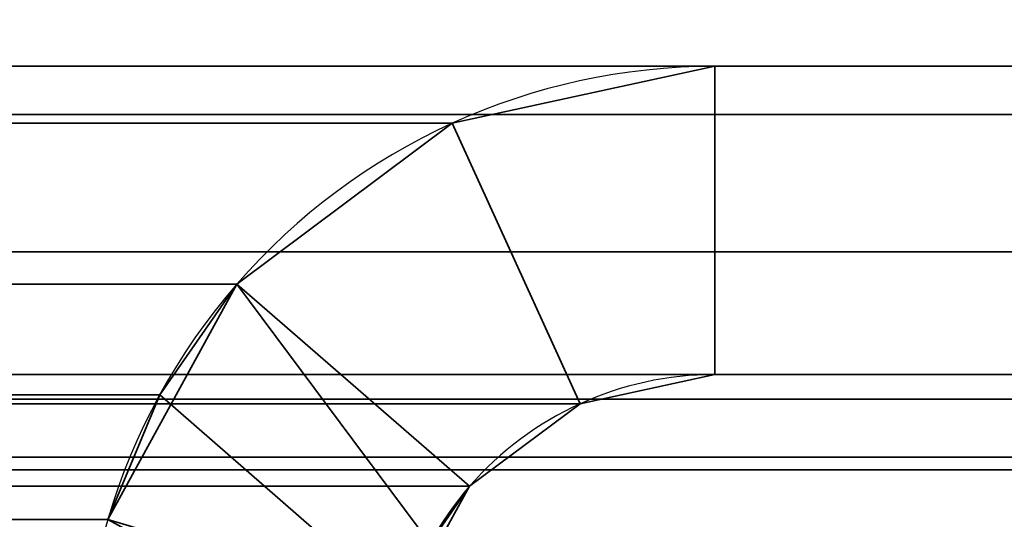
# Model space of a CAD drawing. Header units: millimetres. Extents: x -587 to 3688, y -115 to 120.
# Tile 462 of 656: x 1974.3 to 1979.09, y 14.8 to 17.23. Entities that reach past the tile are written whole.
import ezdxf

# ---------------------------------------------------------------- set-up
doc = ezdxf.new("R2010")
doc.units = ezdxf.units.MM
doc.layers.add('152', color=7, linetype='Continuous', true_color=0xffffff)

# ---------------------------------------------------------------- blocks, each defined once
blk = doc.blocks.new('UG_SURFACE_002')
at = {"layer": '152', "color": 252, "linetype": 'Continuous', "lineweight": 35}
for points in [[(2162.4999, -40, 2198), (2162.4999, 110, 2198), (837.5, 110, 2198), (837.5, -40, 2198)], [(987.5, -40, 2048.0001), (987.5, 110, 2048.0001), (2012.5, 110, 2048.0001), (2012.5, -40, 2048.0001)]]:
    blk.add_3dface(points, dxfattribs=at)
blk = doc.blocks.new('UG_SURFACE_054')
at = {"layer": '152', "color": 252, "linetype": 'Continuous', "lineweight": 35}
for points in [[(1985.92, 17, 2019.4199), (1014.08, 17, 2019.4199), (1012.9013, 16.7655, 2020.5986), (1987.0987, 16.7655, 2020.5986)], [(1014.08, 17, 2019.4199), (1985.92, 17, 2019.4199), (1977.6802, 17, 2011.1802), (1022.3198, 17, 2011.1802)], [(1976.403, 16.7227, 2009.903), (1023.597, 16.7227, 2009.903), (1022.3198, 17, 2011.1802), (1977.6802, 17, 2011.1802)], [(1977.6802, 15.5, 2011.1802), (1977.025, 15.3577, 2010.525), (1976.403, 16.7227, 2009.903), (1977.6802, 17, 2011.1802)], [(1985.92, 15.5, 2019.4199), (1977.6802, 15.5, 2011.1802), (1977.6802, 17, 2011.1802), (1985.92, 17, 2019.4199)], [(1987.0987, 16.7655, 2020.5986), (1012.9013, 16.7655, 2020.5986), (1011.9021, 16.0979, 2021.5979), (1988.0979, 16.0979, 2021.5979)], [(1975.3557, 15.9407, 2008.8558), (1024.6443, 15.9407, 2008.8558), (1023.597, 16.7227, 2009.903), (1976.403, 16.7227, 2009.903)], [(1975.3557, 15.9407, 2008.8558), (1976.403, 16.7227, 2009.903), (1977.025, 15.3577, 2010.525), (1976.4878, 14.9566, 2009.9878)], [(1988.0979, 16.0979, 2021.5979), (1011.9021, 16.0979, 2021.5979), (1011.2344, 15.0987, 2022.2654), (1988.7656, 15.0987, 2022.2654)], [(1025.0201, 15.4014, 2008.4798), (1024.6443, 15.9407, 2008.8558), (1975.3557, 15.9407, 2008.8558)], [(1025.0201, 15.4014, 2008.4798), (1975.3557, 15.9407, 2008.8558), (1974.9799, 15.4014, 2008.4798)], [(1976.295, 14.68, 2009.795), (1976.1653, 14.3687, 2009.6653), (1974.9799, 15.4014, 2008.4798), (1975.3557, 15.9407, 2008.8558)], [(1975.3557, 15.9407, 2008.8558), (1976.4878, 14.9566, 2009.9878), (1976.295, 14.68, 2009.795)], [(1986.5246, 15.3797, 2020.0245), (1013.4754, 15.3797, 2020.0245), (1014.08, 15.5, 2019.4199), (1985.92, 15.5, 2019.4199)], [(1014.08, 15.5, 2019.4199), (1022.3198, 15.5, 2011.1802), (1977.6802, 15.5, 2011.1802), (1985.92, 15.5, 2019.4199)], [(1977.6802, 15.5, 2011.1802), (1022.3198, 15.5, 2011.1802), (1022.975, 15.3577, 2010.525), (1977.025, 15.3577, 2010.525)], [(1987.0372, 15.0372, 2020.5371), (1012.9628, 15.0372, 2020.5371), (1013.4754, 15.3797, 2020.0245), (1986.5246, 15.3797, 2020.0245)], [(1974.9799, 15.4014, 2008.4798), (1025.273, 14.7948, 2008.2271), (1025.0201, 15.4014, 2008.4798)], [(1974.9799, 15.4014, 2008.4798), (1974.727, 14.7948, 2008.2271), (1025.273, 14.7948, 2008.2271)], [(1974.727, 14.7948, 2008.2271), (1974.9799, 15.4014, 2008.4798), (1976.1653, 14.3687, 2009.6653), (1976.1046, 14.0371, 2009.6047)], [(1977.025, 15.3577, 2010.525), (1022.975, 15.3577, 2010.525), (1023.5122, 14.9566, 2009.9878), (1976.4878, 14.9566, 2009.9878)], [(1988.9408, 14.5209, 2022.4409), (1988.7656, 15.0987, 2022.2654), (1011.2344, 15.0987, 2022.2654), (1011.0592, 14.5209, 2022.4409)], [(1987.3797, 14.5246, 2020.8797), (1012.6203, 14.5246, 2020.8797), (1012.9628, 15.0372, 2020.5371), (1987.0372, 15.0372, 2020.5371)], [(1976.295, 14.68, 2009.795), (1023.5122, 14.9566, 2009.9878), (1023.705, 14.68, 2009.795)], [(1976.295, 14.68, 2009.795), (1976.4878, 14.9566, 2009.9878), (1023.5122, 14.9566, 2009.9878)]]:
    blk.add_3dface(points, dxfattribs=at)
blk = doc.blocks.new('UG_SURFACE_055')
at = {"layer": '152', "color": 252, "linetype": 'Continuous', "lineweight": 35}
for points in [[(1977.6802, 17, 2011.1802), (1977.6802, 17, -7), (1976.403, 16.7227, -7), (1976.403, 16.7227, 2009.903)], [(1977.6802, 15.5, -7), (1977.025, 15.3577, -7), (1976.403, 16.7227, -7), (1977.6802, 17, -7)], [(1977.6802, 17, 2011.1802), (1976.403, 16.7227, 2009.903), (1977.025, 15.3577, 2010.525), (1977.6802, 15.5, 2011.1802)], [(1985.92, 17, 2019.4199), (1985.92, 17, -7), (1977.6802, 17, -7), (1977.6802, 17, 2011.1802)], [(1985.92, 15.5, -7), (1977.6802, 15.5, -7), (1977.6802, 17, -7), (1985.92, 17, -7)], [(1985.92, 17, 2019.4199), (1977.6802, 17, 2011.1802), (1977.6802, 15.5, 2011.1802), (1985.92, 15.5, 2019.4199)], [(1976.403, 16.7227, 2009.903), (1976.403, 16.7227, -7), (1975.3557, 15.9407, -7), (1975.3557, 15.9407, 2008.8558)], [(1975.3557, 15.9407, -7), (1976.403, 16.7227, -7), (1977.025, 15.3577, -7), (1976.4878, 14.9566, -7)], [(1976.4878, 14.9566, 2009.9878), (1977.025, 15.3577, 2010.525), (1976.403, 16.7227, 2009.903), (1975.3557, 15.9407, 2008.8558)], [(1975.3557, 15.9407, -7), (1974.727, 14.7948, -7), (1974.727, 14.7948, 2008.2271)], [(1974.727, 14.7948, 2008.2271), (1974.9799, 15.4014, 2008.4798), (1975.3557, 15.9407, -7)], [(1974.727, 14.7948, -7), (1975.3557, 15.9407, -7), (1976.4878, 14.9566, -7), (1976.1653, 14.3687, -7)], [(1974.9799, 15.4014, 2008.4798), (1975.3557, 15.9407, 2008.8558), (1975.3557, 15.9407, -7)], [(1975.3557, 15.9407, 2008.8558), (1974.9799, 15.4014, 2008.4798), (1976.1653, 14.3687, 2009.6653), (1976.295, 14.68, 2009.795)], [(1976.295, 14.68, 2009.795), (1976.4878, 14.9566, 2009.9878), (1975.3557, 15.9407, 2008.8558)], [(1977.025, 15.3577, 2010.525), (1977.025, 15.3577, -7), (1977.6802, 15.5, -7), (1977.6802, 15.5, 2011.1802)], [(1985.92, 15.5, 2019.4199), (1977.6802, 15.5, 2011.1802), (1977.6802, 15.5, -7), (1985.92, 15.5, -7)], [(1976.1046, 14.0371, 2009.6047), (1976.1653, 14.3687, 2009.6653), (1974.9799, 15.4014, 2008.4798), (1974.727, 14.7948, 2008.2271)], [(1976.4878, 14.9566, 2009.9878), (1976.4878, 14.9566, -7), (1977.025, 15.3577, -7), (1977.025, 15.3577, 2010.525)], [(1976.295, 14.68, 2009.795), (1976.1653, 14.3687, -7), (1976.4878, 14.9566, -7)], [(1976.4878, 14.9566, -7), (1976.4878, 14.9566, 2009.9878), (1976.295, 14.68, 2009.795)]]:
    blk.add_3dface(points, dxfattribs=at)

msp = doc.modelspace()

# ---------------------------------------------------------------- linework, layer by layer
at = {"layer": '152', "color": 252, "linetype": 'Continuous', "lineweight": -3, "true_color": 0x939598}
for p, q in [((1985.92, 17, 2019.42), (1014.08, 17, 2019.42)), ((1977.6802, 17, 2011.1802), (1022.3198, 17, 2011.1802)), ((1977.6802, 17, -7), (1977.6802, 17, 2011.1802)), ((1985.92, 17, 2019.42), (1977.6802, 17, 2011.1802)), ((1985.92, 17, 2019.42), (1977.6802, 17, 2011.1802)), ((1985.92, 17, -7), (1977.6802, 17, -7)), ((1985.92, 15.5, 2019.42), (1014.08, 15.5, 2019.42)), ((1977.6802, 15.5, 2011.1802), (1022.3198, 15.5, 2011.1802)), ((1985.92, 15.5, 2019.42), (1977.6802, 15.5, 2011.1802)), ((1985.92, 15.5, 2019.42), (1977.6802, 15.5, 2011.1802)), ((1985.92, 15.5, -7), (1977.6802, 15.5, -7)), ((1977.6802, 15.5, -7), (1977.6802, 15.5, 2011.1802))]:
    msp.add_line(p, q, dxfattribs=at)
for radius in [3.08, 1.58]:
    msp.add_arc((1977.6802, 13.92, -7), radius, 90, 188, dxfattribs=at)
at = {"layer": '152', "color": 252, "linetype": 'Continuous', "lineweight": -3, "true_color": 0x939598, "extrusion": (-0.707107, -6.12323e-17, 0.707107)}
for major_axis, start_param, end_param in [((3.08, 0, 3.08), 1.570796, 3.281219), ((-3.08, 0, -3.08), 4.712389, 6.422812), ((1.58, 0, 1.58), 1.570796, 3.281219), ((-1.58, 0, -1.58), 4.712389, 6.422812)]:
    msp.add_ellipse((1977.6802, 13.92, 2011.1802), major_axis=major_axis, ratio=0.707107, start_param=start_param, end_param=end_param, dxfattribs=at)

# ---------------------------------------------------------------- block references
at = {"layer": '152', "color": 252, "linetype": 'Continuous', "lineweight": -3, "true_color": 0x939598}
for name in ['UG_SURFACE_054', 'UG_SURFACE_055', 'UG_SURFACE_002']:
    msp.add_blockref(name, (0, 0), dxfattribs=at)

doc.saveas('drawing.dxf')
